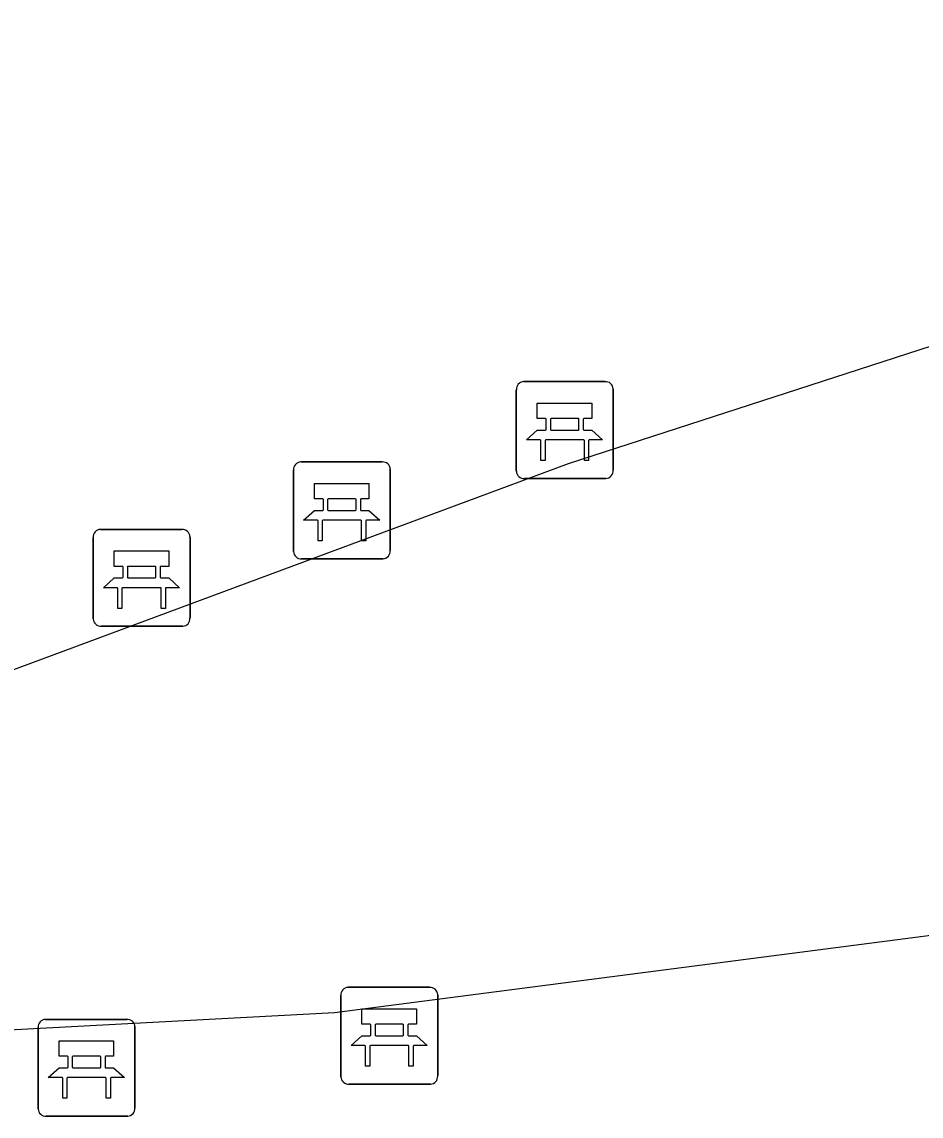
# Model space of a CAD drawing. Extents: x 161087 to 161922, y 382574 to 383873.
# Drawn here: x 161261.73 to 161271.02, y 383575.47 to 383586.78 of the extents above; entities that cross this region are included whole.
import ezdxf

# ---------------------------------------------------------------- set-up
doc = ezdxf.new("R2010")
doc.units = 0
doc.layers.add('IMGEO_Bank', color=7, linetype='Continuous')
doc.layers.add('IMGEO_Voetgangersgebied_open', color=7, linetype='Continuous')

msp = doc.modelspace()

# ---------------------------------------------------------------- linework, layer by layer
at = {"layer": 'IMGEO_Bank'}
for p, q in [((161266.839, 383582.137), (161266.839, 383582.978)), ((161266.839, 383582.978), (161266.839, 383582.137)), ((161266.914, 383583.062), (161267.755, 383583.062)), ((161267.755, 383583.062), (161266.914, 383583.062)), ((161267.839, 383582.987), (161267.839, 383582.146)), ((161267.839, 383582.146), (161267.839, 383582.987)), ((161267.148, 383582.568), (161267.148, 383582.674)), ((161267.192, 383582.674), (161267.192, 383582.568)), ((161267.48, 383582.68), (161267.198, 383582.68)), ((161267.486, 383582.568), (161267.486, 383582.674)), ((161267.53, 383582.674), (161267.53, 383582.568)), ((161267.198, 383582.562), (161267.48, 383582.562)), ((161267.536, 383582.46), (161267.143, 383582.46)), ((161264.612, 383582.232), (161265.453, 383582.232)), ((161265.453, 383582.232), (161264.612, 383582.232)), ((161264.537, 383581.307), (161264.537, 383582.148)), ((161264.537, 383582.148), (161264.537, 383581.307)), ((161265.537, 383582.157), (161265.537, 383581.316)), ((161265.537, 383581.316), (161265.537, 383582.157)), ((161267.764, 383582.062), (161266.923, 383582.062)), ((161266.923, 383582.062), (161267.764, 383582.062)), ((161264.846, 383581.738), (161264.846, 383581.844)), ((161264.89, 383581.844), (161264.89, 383581.738)), ((161265.178, 383581.85), (161264.896, 383581.85)), ((161265.184, 383581.738), (161265.184, 383581.844)), ((161265.228, 383581.844), (161265.228, 383581.738)), ((161264.896, 383581.732), (161265.178, 383581.732)), ((161265.234, 383581.63), (161264.841, 383581.63)), ((161262.543, 383581.535), (161263.384, 383581.535)), ((161263.384, 383581.535), (161262.543, 383581.535)), ((161262.468, 383580.61), (161262.468, 383581.451)), ((161262.468, 383581.451), (161262.468, 383580.61)), ((161263.468, 383581.46), (161263.468, 383580.619)), ((161263.468, 383580.619), (161263.468, 383581.46)), ((161265.462, 383581.232), (161264.621, 383581.232)), ((161264.621, 383581.232), (161265.462, 383581.232)), ((161262.777, 383581.041), (161262.777, 383581.147)), ((161262.821, 383581.147), (161262.821, 383581.041)), ((161263.109, 383581.153), (161262.827, 383581.153)), ((161263.115, 383581.041), (161263.115, 383581.147)), ((161263.159, 383581.147), (161263.159, 383581.041)), ((161263.165, 383580.933), (161262.772, 383580.933)), ((161262.827, 383581.035), (161263.109, 383581.035)), ((161263.393, 383580.535), (161262.552, 383580.535)), ((161262.552, 383580.535), (161263.393, 383580.535)), ((161265.102, 383576.804), (161265.943, 383576.804)), ((161265.943, 383576.804), (161265.102, 383576.804)), ((161265.027, 383575.879), (161265.027, 383576.72)), ((161265.027, 383576.72), (161265.027, 383575.879)), ((161266.027, 383576.729), (161266.027, 383575.888)), ((161266.027, 383575.888), (161266.027, 383576.729)), ((161261.974, 383576.473), (161262.815, 383576.473)), ((161262.815, 383576.473), (161261.974, 383576.473)), ((161265.336, 383576.31), (161265.336, 383576.416)), ((161265.38, 383576.416), (161265.38, 383576.31)), ((161265.668, 383576.422), (161265.386, 383576.422)), ((161265.674, 383576.31), (161265.674, 383576.416)), ((161265.718, 383576.416), (161265.718, 383576.31)), ((161261.899, 383575.548), (161261.899, 383576.389)), ((161261.899, 383576.389), (161261.899, 383575.548)), ((161262.899, 383576.398), (161262.899, 383575.557)), ((161262.899, 383575.557), (161262.899, 383576.398)), ((161265.386, 383576.304), (161265.668, 383576.304)), ((161265.724, 383576.202), (161265.331, 383576.202)), ((161262.208, 383575.979), (161262.208, 383576.085)), ((161262.252, 383576.085), (161262.252, 383575.979)), ((161262.54, 383576.091), (161262.258, 383576.091)), ((161262.546, 383575.979), (161262.546, 383576.085)), ((161262.59, 383576.085), (161262.59, 383575.979)), ((161262.258, 383575.973), (161262.54, 383575.973)), ((161262.596, 383575.871), (161262.203, 383575.871)), ((161265.952, 383575.804), (161265.111, 383575.804)), ((161265.111, 383575.804), (161265.952, 383575.804)), ((161262.824, 383575.473), (161261.983, 383575.473)), ((161261.983, 383575.473), (161262.824, 383575.473))]:
    msp.add_line(p, q, dxfattribs=at)
for points in [[(161267.142, 383582.68), (161267.056, 383582.68), (161267.056, 383582.841), (161267.619, 383582.841), (161267.619, 383582.68), (161267.536, 383582.68)], [(161267.086, 383582.46), (161266.944, 383582.46), (161267.056, 383582.562), (161267.142, 383582.562)], [(161267.536, 383582.562), (161267.619, 383582.562), (161267.731, 383582.46), (161267.592, 383582.46)], [(161267.136, 383582.453), (161267.136, 383582.246), (161267.093, 383582.246), (161267.093, 383582.453)], [(161267.586, 383582.453), (161267.586, 383582.246), (161267.542, 383582.246), (161267.542, 383582.453)], [(161264.84, 383581.85), (161264.754, 383581.85), (161264.754, 383582.011), (161265.317, 383582.011), (161265.317, 383581.85), (161265.234, 383581.85)], [(161264.784, 383581.63), (161264.642, 383581.63), (161264.754, 383581.732), (161264.84, 383581.732)], [(161265.234, 383581.732), (161265.317, 383581.732), (161265.429, 383581.63), (161265.29, 383581.63)], [(161264.834, 383581.623), (161264.834, 383581.416), (161264.791, 383581.416), (161264.791, 383581.623)], [(161265.284, 383581.623), (161265.284, 383581.416), (161265.24, 383581.416), (161265.24, 383581.623)], [(161262.771, 383581.153), (161262.685, 383581.153), (161262.685, 383581.314), (161263.248, 383581.314), (161263.248, 383581.153), (161263.165, 383581.153)], [(161262.715, 383580.933), (161262.573, 383580.933), (161262.685, 383581.035), (161262.771, 383581.035)], [(161263.165, 383581.035), (161263.248, 383581.035), (161263.36, 383580.933), (161263.221, 383580.933)], [(161262.765, 383580.926), (161262.765, 383580.719), (161262.722, 383580.719), (161262.722, 383580.926)], [(161263.215, 383580.926), (161263.215, 383580.719), (161263.171, 383580.719), (161263.171, 383580.926)], [(161265.33, 383576.422), (161265.244, 383576.422), (161265.244, 383576.583), (161265.807, 383576.583), (161265.807, 383576.422), (161265.724, 383576.422)], [(161265.274, 383576.202), (161265.132, 383576.202), (161265.244, 383576.304), (161265.33, 383576.304)], [(161265.724, 383576.304), (161265.807, 383576.304), (161265.919, 383576.202), (161265.78, 383576.202)], [(161262.202, 383576.091), (161262.116, 383576.091), (161262.116, 383576.252), (161262.679, 383576.252), (161262.679, 383576.091), (161262.596, 383576.091)], [(161265.324, 383576.195), (161265.324, 383575.988), (161265.281, 383575.988), (161265.281, 383576.195)], [(161265.774, 383576.195), (161265.774, 383575.988), (161265.73, 383575.988), (161265.73, 383576.195)], [(161262.146, 383575.871), (161262.004, 383575.871), (161262.116, 383575.973), (161262.202, 383575.973)], [(161262.596, 383575.973), (161262.679, 383575.973), (161262.791, 383575.871), (161262.652, 383575.871)], [(161262.196, 383575.864), (161262.196, 383575.657), (161262.153, 383575.657), (161262.153, 383575.864)], [(161262.646, 383575.864), (161262.646, 383575.657), (161262.602, 383575.657), (161262.602, 383575.864)]]:
    msp.add_lwpolyline(points, dxfattribs=at)
for centre, radius, start, end in [((161266.917, 383582.984), 0.0779, 92.4484, 184.2845), ((161266.917, 383582.984), 0.0779, 92.4484, 184.2845), ((161267.761, 383582.984), 0.0779, 2.4484, 94.2845), ((161267.761, 383582.984), 0.0779, 2.4484, 94.2845), ((161267.141, 383582.673), 0.00671, 2.8957, 87.1043), ((161267.198, 383582.673), 0.00671, 92.8957, 177.1043), ((161267.48, 383582.673), 0.00671, 2.8957, 87.1043), ((161267.537, 383582.673), 0.00671, 92.8957, 177.1043), ((161267.141, 383582.569), 0.00671, 272.8957, 357.1043), ((161267.198, 383582.569), 0.00671, 182.8957, 267.1043), ((161267.48, 383582.569), 0.00671, 272.8957, 357.1043), ((161267.537, 383582.569), 0.00671, 182.8957, 267.1043), ((161267.086, 383582.453), 0.00671, 2.8957, 87.1043), ((161267.143, 383582.453), 0.00671, 92.8957, 177.1043), ((161267.535, 383582.453), 0.00671, 2.8957, 87.1043), ((161267.592, 383582.453), 0.00671, 92.8957, 177.1043), ((161264.615, 383582.154), 0.0779, 92.4484, 184.2845), ((161264.615, 383582.154), 0.0779, 92.4484, 184.2845), ((161265.459, 383582.154), 0.0779, 2.4484, 94.2845), ((161265.459, 383582.154), 0.0779, 2.4484, 94.2845), ((161266.917, 383582.14), 0.0779, 182.4484, 274.2845), ((161266.917, 383582.14), 0.0779, 182.4484, 274.2845), ((161267.761, 383582.14), 0.0779, 272.4484, 4.2845), ((161267.761, 383582.14), 0.0779, 272.4484, 4.2845), ((161264.839, 383581.843), 0.00671, 2.8957, 87.1043), ((161264.896, 383581.843), 0.00671, 92.8957, 177.1043), ((161265.178, 383581.843), 0.00671, 2.8957, 87.1043), ((161265.235, 383581.843), 0.00671, 92.8957, 177.1043), ((161264.839, 383581.739), 0.00671, 272.8957, 357.1043), ((161264.896, 383581.739), 0.00671, 182.8957, 267.1043), ((161265.178, 383581.739), 0.00671, 272.8957, 357.1043), ((161265.235, 383581.739), 0.00671, 182.8957, 267.1043), ((161264.784, 383581.623), 0.00671, 2.8957, 87.1043), ((161264.841, 383581.623), 0.00671, 92.8957, 177.1043), ((161265.233, 383581.623), 0.00671, 2.8957, 87.1043), ((161265.29, 383581.623), 0.00671, 92.8957, 177.1043), ((161262.546, 383581.457), 0.0779, 92.4484, 184.2845), ((161262.546, 383581.457), 0.0779, 92.4484, 184.2845), ((161263.39, 383581.457), 0.0779, 2.4484, 94.2845), ((161263.39, 383581.457), 0.0779, 2.4484, 94.2845), ((161264.615, 383581.31), 0.0779, 182.4484, 274.2845), ((161264.615, 383581.31), 0.0779, 182.4484, 274.2845), ((161265.459, 383581.31), 0.0779, 272.4484, 4.2845), ((161265.459, 383581.31), 0.0779, 272.4484, 4.2845), ((161262.77, 383581.146), 0.00671, 2.8957, 87.1043), ((161262.827, 383581.146), 0.00671, 92.8957, 177.1043), ((161263.109, 383581.146), 0.00671, 2.8957, 87.1043), ((161263.166, 383581.146), 0.00671, 92.8957, 177.1043), ((161262.715, 383580.926), 0.00671, 2.8957, 87.1043), ((161262.772, 383580.926), 0.00671, 92.8957, 177.1043), ((161262.77, 383581.042), 0.00671, 272.8957, 357.1043), ((161262.827, 383581.042), 0.00671, 182.8957, 267.1043), ((161263.109, 383581.042), 0.00671, 272.8957, 357.1043), ((161263.166, 383581.042), 0.00671, 182.8957, 267.1043), ((161263.164, 383580.926), 0.00671, 2.8957, 87.1043), ((161263.221, 383580.926), 0.00671, 92.8957, 177.1043), ((161262.546, 383580.613), 0.0779, 182.4484, 274.2845), ((161262.546, 383580.613), 0.0779, 182.4484, 274.2845), ((161263.39, 383580.613), 0.0779, 272.4484, 4.2845), ((161263.39, 383580.613), 0.0779, 272.4484, 4.2845), ((161265.105, 383576.726), 0.0779, 92.4484, 184.2845), ((161265.105, 383576.726), 0.0779, 92.4484, 184.2845), ((161265.949, 383576.726), 0.0779, 2.4484, 94.2845), ((161265.949, 383576.726), 0.0779, 2.4484, 94.2845), ((161261.977, 383576.395), 0.0779, 92.4484, 184.2845), ((161261.977, 383576.395), 0.0779, 92.4484, 184.2845), ((161262.821, 383576.395), 0.0779, 2.4484, 94.2845), ((161262.821, 383576.395), 0.0779, 2.4484, 94.2845), ((161265.329, 383576.415), 0.00671, 2.8957, 87.1043), ((161265.386, 383576.415), 0.00671, 92.8957, 177.1043), ((161265.668, 383576.415), 0.00671, 2.8957, 87.1043), ((161265.725, 383576.415), 0.00671, 92.8957, 177.1043), ((161265.329, 383576.311), 0.00671, 272.8957, 357.1043), ((161265.386, 383576.311), 0.00671, 182.8957, 267.1043), ((161265.668, 383576.311), 0.00671, 272.8957, 357.1043), ((161265.725, 383576.311), 0.00671, 182.8957, 267.1043), ((161265.274, 383576.195), 0.00671, 2.8957, 87.1043), ((161265.331, 383576.195), 0.00671, 92.8957, 177.1043), ((161265.723, 383576.195), 0.00671, 2.8957, 87.1043), ((161265.78, 383576.195), 0.00671, 92.8957, 177.1043), ((161262.201, 383576.084), 0.00671, 2.8957, 87.1043), ((161262.258, 383576.084), 0.00671, 92.8957, 177.1043), ((161262.54, 383576.084), 0.00671, 2.8957, 87.1043), ((161262.597, 383576.084), 0.00671, 92.8957, 177.1043), ((161262.201, 383575.98), 0.00671, 272.8957, 357.1043), ((161262.258, 383575.98), 0.00671, 182.8957, 267.1043), ((161262.54, 383575.98), 0.00671, 272.8957, 357.1043), ((161262.597, 383575.98), 0.00671, 182.8957, 267.1043), ((161262.146, 383575.864), 0.00671, 2.8957, 87.1043), ((161262.203, 383575.864), 0.00671, 92.8957, 177.1043), ((161262.595, 383575.864), 0.00671, 2.8957, 87.1043), ((161262.652, 383575.864), 0.00671, 92.8957, 177.1043), ((161265.105, 383575.882), 0.0779, 182.4484, 274.2845), ((161265.105, 383575.882), 0.0779, 182.4484, 274.2845), ((161265.949, 383575.882), 0.0779, 272.4484, 4.2845), ((161265.949, 383575.882), 0.0779, 272.4484, 4.2845), ((161261.977, 383575.551), 0.0779, 182.4484, 274.2845), ((161261.977, 383575.551), 0.0779, 182.4484, 274.2845), ((161262.821, 383575.551), 0.0779, 272.4484, 4.2845), ((161262.821, 383575.551), 0.0779, 272.4484, 4.2845)]:
    msp.add_arc(centre, radius, start, end, dxfattribs=at)
at = {"layer": 'IMGEO_Voetgangersgebied_open'}
for points in [[(161288.344, 383580.249), (161291.91, 383581.335), (161293.703, 383582.054), (161287.588, 383586.779), (161285.735, 383586.738), (161284.117, 383586.563), (161283.27, 383586.404), (161281.213, 383586.018), (161272.252, 383583.793), (161267.375, 383582.214), (161261.334, 383579.969), (161256.476, 383577.684)], [(161256.911, 383576.375), (161260.17, 383576.288), (161264.961, 383576.545), (161274.361, 383577.763), (161278.71, 383578.42), (161284.625, 383579.543), (161288.344, 383580.249)]]:
    msp.add_lwpolyline(points, dxfattribs=at)

doc.saveas('drawing.dxf')
